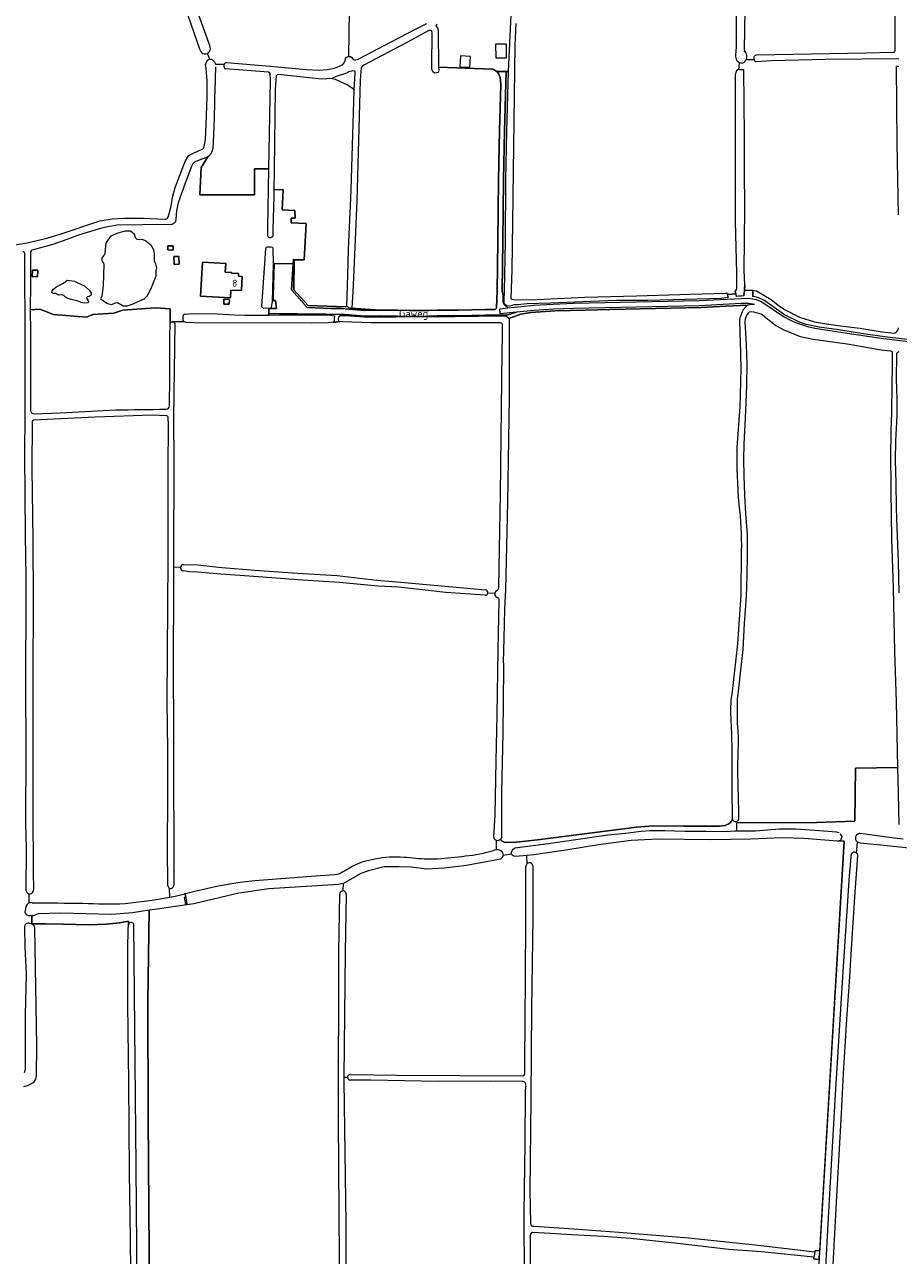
# Model space of a CAD drawing. Header units: metres. Extents: x 209813 to 223847, y 571801 to 587119.
# Tile 691 of 746: x 220273 to 220775, y 584193 to 584901. Entities that reach past the tile are written whole.
import ezdxf
from ezdxf.enums import TextEntityAlignment as Align

# ---------------------------------------------------------------- set-up
doc = ezdxf.new("R2010")
doc.units = ezdxf.units.M
for name, color, linetype, lineweight in [('B-RO-GK-BESCHOEIING-G', 8, 'GK-BESCHOEIING', 0), ('B-RO-GR-GRAS-GV', 8, 'Continuous', 0), ('B-RO-KW-KUNSTWERK_STUW-GV', 8, 'Continuous', 0), ('B-RO-OG-BEBOUWING-GV', 8, 'Continuous', 0), ('B-RO-OG-BEBOUWING-T18', 8, 'Continuous', 0), ('B-RO-OG-TERREIN_CULTUURSCHEIDING-GV', 8, 'Continuous', 0), ('B-RO-OG-TERREIN_ERF-GV', 8, 'Continuous', 0), ('B-RO-OG-TOPOGRAFIE-T18', 8, 'Continuous', 0), ('B-RO-OG-WEG-GV', 8, 'Continuous', 0), ('B-RO-VH-ONVERHARD-GV', 8, 'Continuous', 0), ('B-RO-VH-VERHARDING_OPEN-GV', 8, 'Continuous', 0)]:
    doc.layers.add(name, color=color, linetype=linetype, lineweight=lineweight)
doc.styles.add('NLCS-ISO-M200-T18', font='txt', dxfattribs={"height": 0.36})
doc.linetypes.add('GK-BESCHOEIING', pattern='A,30,-5,[1,NLCS.shx,S=1,R=0,X=0,Y=0],-5', length=40)

msp = doc.modelspace()

# ---------------------------------------------------------------- linework, layer by layer
at = {"layer": 'B-RO-GK-BESCHOEIING-G', "flags": 128}
for points in [[(220686.489, 584746.268), (220686.714, 584748.164)], [(220686.714, 584748.164), (220686.824, 584749.087)], [(220686.824, 584749.087), (220687.027, 584750.79)], [(220691.534, 584748.035), (220691.562, 584746.914)], [(220676.623, 584746.564), (220676.818, 584745.829)], [(220676.818, 584745.829), (220676.853, 584745.696)], [(220676.853, 584745.696), (220677.042, 584744.983)], [(220677.042, 584744.983), (220677.337, 584743.874)], [(220681.321, 584747.293), (220681.549, 584746.561)], [(220681.549, 584746.561), (220681.741, 584745.945)], [(220681.741, 584745.945), (220681.828, 584745.665)], [(220681.828, 584745.665), (220682.171, 584744.568)], [(220686.325, 584744.889), (220686.489, 584746.268)], [(220691.562, 584746.914), (220691.583, 584746.033)], [(220691.583, 584746.033), (220691.62, 584744.548)]]:
    msp.add_lwpolyline(points, dxfattribs=at)
at = {"layer": 'B-RO-GR-GRAS-GV', "flags": 128}
for points in [[(220690.381, 585107.804), (220688.964, 585079.492), (220688.025, 585057.864), (220687.354, 585025.935), (220687.375, 584992.846), (220686.843, 584954.924), (220687.129, 584921.012), (220686.577, 584886.505), (220686.766, 584885.661), (220687.307, 584884.667)], [(220461.93, 585066.41), (220459.223, 584882.374), (220460.38, 584882.375), (220461.089, 584881.865), (220461.42, 584881.293), (220461.976, 584880.692)], [(220373.921, 584886.124), (220361.96, 584921.122), (220351.373, 584950.259)], [(220356.5, 584952.137), (220363.087, 584934.183), (220379.466, 584888.427)], [(220693.621, 584883.38), (220756.543, 584884.646), (220772.066, 584884.849), (220772.817, 584884.945), (220773.21, 584885.138), (220773.294, 584885.83), (220773.556, 584947.739)], [(220681.828, 584883.396), (220682.139, 584887.723), (220682.109, 584911.025)], [(220544.202, 584737.987), (220544.552, 584747.604), (220545.108, 584776.368), (220545.361, 584811.57), (220545.896, 584839.631), (220546.646, 584866.221), (220546.538, 584868.974), (220546.16, 584870.963), (220545.49, 584872.718), (220544.513, 584873.818), (220542.452, 584874.925), (220541.955, 584875.077), (220511.014, 584876.367), (220511.037, 584874.836), (220510.779, 584873.193), (220508.785, 584872.857), (220507.683, 584873.699), (220507.153, 584875.203), (220507.081, 584877.268), (220507.287, 584895.859), (220507.171, 584896.948), (220506.652, 584897.386), (220506.377, 584897.466), (220505.422, 584897.319), (220493.14, 584890.634), (220468.036, 584877.417), (220466.993, 584876.799), (220466.495, 584875.891), (220465.92, 584868.959), (220463.905, 584799.561), (220462.519, 584764.108), (220461.632, 584746.985)], [(220461.976, 584880.692), (220462.538, 584880.537), (220463.404, 584880.548), (220464.354, 584880.674), (220468.405, 584882.786), (220483.777, 584890.871), (220498.035, 584898.301), (220504.235, 584901.47)], [(220555.44, 584901.475), (220554.71, 584888.804), (220553.405, 584787.403), (220553.109, 584759.651), (220552.497, 584743.714), (220552.607, 584743.14), (220553.958, 584742.831), (220563.613, 584742.637), (220595.027, 584744.169), (220624.692, 584744.958), (220655.642, 584745.806), (220676.13, 584746.441), (220676.623, 584746.564), (220676.853, 584745.696), (220681.741, 584745.945), (220681.321, 584747.293)], [(220379.592, 584880.758), (220378.216, 584884.292)], [(220389.249, 584878.938), (220420.623, 584876.265), (220434.849, 584874.951), (220442.433, 584874.524), (220447.181, 584874.942), (220451.186, 584875.821), (220453.972, 584876.867), (220455.872, 584877.836), (220456.732, 584878.768), (220457.229, 584880.036), (220457.458, 584881.342), (220458.052, 584882.007), (220459.223, 584882.374)], [(220692.281, 584882.297), (220692.53, 584882.74)], [(220373.819, 584802.884), (220405.12, 584802.884), (220405.12, 584817.84), (220413.435, 584817.84), (220414.336, 584868.8), (220414.117, 584872.724), (220413.743, 584873.22), (220413.136, 584873.397), (220388.553, 584875.415)], [(220382.727, 584878.064), (220387.695, 584878.011)], [(220683.738, 584879.025), (220683.375, 584874.862)], [(220692.412, 584880.488), (220687.721, 584880.596)], [(220775.431, 584881.18), (220733.037, 584880.645), (220702.354, 584879.944), (220693.354, 584879.417)], [(220775.199, 584791.436), (220774.411, 584832.432), (220774.109, 584876.865), (220775.472, 584876.895)], [(220449.547, 584869.892), (220443.965, 584869.488), (220420.527, 584871.884), (220418.96, 584872.179), (220418.301, 584871.975), (220417.69, 584871.251), (220417.148, 584863.421), (220416.461, 584817.537), (220416.384, 584806.025), (220421.72, 584805.748), (220421.165, 584794.239), (220428.388, 584793.921), (220428.467, 584789.556), (220426.324, 584789.476), (220426.245, 584786.778), (220434.896, 584786.381), (220433.785, 584765.584), (220429.658, 584765.664), (220428.07, 584765.505), (220427.753, 584748.281), (220435.928, 584739.391), (220457.598, 584738.518), (220458.153, 584739.073), (220458.788, 584756.694), (220459.106, 584771.696), (220460.296, 584796.858), (220460.693, 584805.748), (220462.49, 584863.097)], [(220682.409, 584750.173), (220682.359, 584757.888), (220681.613, 584787.609), (220681.575, 584827.6), (220681.578, 584850.851), (220681.522, 584872.368)], [(220683.919, 584874.984), (220686.265, 584874.9), (220686.641, 584836.752), (220686.506, 584817.462), (220686.78, 584794.912), (220686.328, 584759.363), (220686.697, 584751.171), (220687.027, 584750.79), (220686.714, 584748.164), (220692.543, 584747.958), (220693.596, 584747.674), (220702.042, 584742.742), (220706.144, 584739.451), (220709.817, 584736.99), (220718.383, 584732.607), (220726.917, 584729.969), (220733.788, 584728.788), (220742.014, 584727.712), (220752.989, 584726.246), (220765.954, 584724.098), (220772.739, 584723.446), (220773.543, 584723.692), (220774.491, 584724.556), (220775.024, 584725.262), (220775.218, 584726.476)], [(220382.474, 584865.638), (220381.919, 584846.941), (220381.423, 584833.101), (220381.334, 584829.758), (220380.673, 584827.632), (220379.67, 584825.836), (220379.035, 584825.082), (220378.323, 584824.708), (220374.469, 584818.665), (220373.819, 584802.884)], [(220376.295, 584830.668), (220376.981, 584834.835), (220377.378, 584843.325), (220377.997, 584858.995)], [(220355.484, 584790.129), (220356.025, 584791.433), (220357.386, 584796.362), (220358.154, 584801.564), (220359.654, 584807.19), (220364.52, 584820.216), (220365.549, 584822.513), (220367.191, 584825.339), (220367.949, 584825.938), (220375.141, 584829.169)], [(220217.412, 584760.914), (220217.743, 584761.477), (220219.8, 584762.319), (220228.633, 584764.849), (220239.917, 584767.816), (220268.621, 584774.402), (220274.625, 584775.356), (220285.033, 584777.763), (220293.517, 584780.378), (220316.243, 584787.966), (220323.375, 584789.176), (220330.156, 584789.593), (220341.393, 584789.472), (220353.624, 584788.894)], [(220273.989, 584402.811), (220274.089, 584427.461), (220273.835, 584441.549), (220273.821, 584455.678), (220274.046, 584469.805), (220273.894, 584491.504), (220273.787, 584513.243), (220273.723, 584534.998), (220273.912, 584559.105), (220273.898, 584583.212), (220273.684, 584607.319), (220273.37, 584630.426), (220273.254, 584653.542), (220273.338, 584676.609), (220273.409, 584689.983), (220273.431, 584703.358), (220273.405, 584716.732), (220273.168, 584769.156)], [(220461.632, 584746.985), (220461.181, 584737.948), (220460.812, 584737.721), (220477.461, 584736.587), (220487.383, 584736.552), (220500.618, 584736.353), (220510.093, 584736.686), (220522.358, 584736.678), (220537.77, 584736.963), (220543.213, 584737.023)], [(220356.307, 584681.724), (220356.488, 584697.971), (220356.568, 584721.259), (220356.632, 584729.063), (220356.632, 584737.469), (220348.228, 584738.044), (220329.442, 584736.721), (220324.415, 584735.001), (220312.377, 584734.207), (220308.598, 584732.693), (220289.649, 584734.229), (220281.839, 584737.174), (220276.348, 584736.831), (220276.466, 584724.244), (220276.373, 584696.242), (220276.531, 584681.463), (220276.538, 584679.104)], [(220685.037, 584734.344), (220685.176, 584734.995), (220686.033, 584736.872), (220687.488, 584738.538), (220688.549, 584739.471), (220676.032, 584738.872), (220661.791, 584738.215), (220609.402, 584737.07), (220595.35, 584736.698), (220577.823, 584736.18), (220564.017, 584735.321), (220558.237, 584734.422), (220551.405, 584731.855), (220551.56, 584731.14), (220551.56, 584721.56), (220551.474, 584686.522)], [(220771.113, 584667.192), (220771.451, 584677.951), (220771.607, 584693.634), (220771.755, 584704.222), (220771.824, 584712.535), (220771.55, 584712.744), (220770.818, 584713.002), (220765.204, 584713.69), (220745.804, 584717.083), (220733.317, 584718.814), (220726.283, 584719.789), (220718.955, 584721.249), (220709.468, 584725.157), (220704.535, 584727.835), (220696.285, 584734.394), (220692.108, 584735.528), (220690.661, 584735.668), (220689.523, 584735.521), (220689.069, 584735.178), (220688.347, 584734.196), (220687.607, 584732.823), (220687.21, 584731.436), (220687.005, 584729.871), (220687.632, 584716.826), (220688.043, 584705.377), (220687.992, 584693.61), (220687.586, 584683.223), (220686.887, 584670.75), (220686.361, 584659.721), (220686.265, 584650.8), (220686.303, 584641.372), (220686.74, 584630.289), (220687.362, 584619.504), (220688.229, 584607.638), (220688.381, 584595.411), (220688.082, 584584.151), (220687.66, 584571.837), (220686.641, 584556.569), (220685.761, 584541.552), (220684.296, 584527.985), (220683.179, 584517.557), (220682.568, 584513.043), (220682.46, 584505.452), (220682.545, 584498.978)], [(220546.606, 584729.409), (220472.075, 584729.442), (220455.658, 584729.972), (220454.272, 584730.074), (220447.597, 584729.346), (220437.895, 584729.114), (220370.674, 584729.405), (220365.944, 584729.562), (220364.568, 584730.163), (220358.012, 584729.966)], [(220359.391, 584729.06), (220358.671, 584674.809), (220358.809, 584649.407), (220358.74, 584627.183), (220358.639, 584616.736), (220358.682, 584605.089), (220358.679, 584588.99)], [(220545.518, 584577.081), (220545.994, 584599.441), (220546.619, 584630.892), (220547.469, 584712.869), (220547.606, 584721.56), (220547.606, 584728.409)], [(220684.192, 584724.901), (220683.994, 584730.092)], [(220775.38, 584712.621), (220774.689, 584712.328), (220774.179, 584711.713), (220774.037, 584711.118), (220773.967, 584696.943), (220774.332, 584685.54), (220774.255, 584676.182), (220773.585, 584661.576), (220773.332, 584650.201), (220773.754, 584637.399), (220773.934, 584622.924), (220774.209, 584611.682), (220775.037, 584592.316), (220775.393, 584574.169)], [(220682.627, 584657.65), (220684.265, 584681.034), (220684.891, 584702.899)], [(220551.474, 584686.522), (220550.611, 584626.234), (220549.829, 584592.809), (220549.335, 584576.089), (220548.899, 584564.807), (220548.44, 584547.952), (220548.144, 584534.306), (220548.253, 584533.617), (220548.307, 584530.593), (220547.863, 584493.664), (220547.123, 584459.671), (220547.103, 584433.472)], [(220278.608, 584677.111), (220293.462, 584677.628), (220325.424, 584679.298)], [(220277.405, 584672.523), (220277.291, 584645.362), (220277.798, 584604.793), (220278.006, 584568.349), (220277.848, 584527.464), (220277.799, 584487.72), (220277.807, 584448.865), (220278.005, 584414.215), (220278.213, 584403.443)], [(220354.855, 584675.888), (220346.298, 584676.235), (220313.691, 584675.179), (220278.27, 584673.36)], [(220355.377, 584405.905), (220355.14, 584428.19), (220355.474, 584456.088), (220355.445, 584483.99), (220355.05, 584511.921), (220355.243, 584539.215), (220355.593, 584593.794), (220355.559, 584619.601), (220355.585, 584645.407), (220355.672, 584671.202), (220355.654, 584674.454)], [(220771.453, 584605.297), (220771.058, 584632.699), (220770.885, 584655.958)], [(220683.693, 584625.074), (220683.689, 584625.113)], [(220682.2, 584442.7), (220682.195, 584441.959), (220728.185, 584442.171), (220750.233, 584442.972), (220750.614, 584473.467), (220774.942, 584473.686), (220774.684, 584483.219), (220774.026, 584511.499), (220773.147, 584540.434), (220772.37, 584576.935), (220771.453, 584605.297)], [(220680.125, 584519.217), (220683.018, 584544.87), (220684.77, 584573.034), (220685.127, 584598.232)], [(220362.676, 584588.801), (220358.679, 584588.99), (220358.677, 584577.055), (220358.531, 584534.545), (220358.665, 584491.702), (220358.762, 584406.104)], [(220537.784, 584572.798), (220515.148, 584574.393), (220487.969, 584577.51), (220476.076, 584577.924), (220453.938, 584580.054), (220432.855, 584581.464), (220407.443, 584583.29), (220385.862, 584584.91), (220372.472, 584586.132), (220367.949, 584586.277), (220364.239, 584586.745)], [(220364.368, 584590.507), (220372.543, 584590.328), (220386.495, 584588.825), (220405.375, 584587.132), (220429.952, 584585.535), (220452.604, 584584.19), (220475.444, 584581.433), (220491.334, 584580.182), (220537.973, 584575.833)], [(220539.283, 584574.199), (220543.238, 584573.956)], [(220542.701, 584433.769), (220543.447, 584446.501), (220544.132, 584477.452), (220544.608, 584504.068), (220545.15, 584541.231), (220545.748, 584570.007)], [(220546.571, 584432.433), (220547.497, 584431.482), (220548.564, 584430.941), (220550.03, 584430.711), (220555.728, 584430.781), (220567.79, 584432.122), (220624.77, 584439.559), (220634.32, 584440.324), (220651.945, 584439.975), (220672.401, 584440.037), (220675.522, 584440.419), (220677.352, 584441.12), (220678.61, 584442.044), (220679.358, 584442.873), (220679.942, 584444.403), (220679.721, 584460.651), (220679.621, 584483.398), (220679.527, 584492.755), (220678.892, 584505.342)], [(220682.786, 584496.905), (220682.792, 584496.855)], [(220682.965, 584484.446), (220682.833, 584471.053), (220683.397, 584448.763), (220683.357, 584443.853)], [(220740.24, 584431.456), (220720.933, 584433.054), (220708.409, 584433.353), (220690.47, 584432.547), (220667.483, 584432.167), (220637.156, 584432.504), (220621.662, 584431.844), (220602.77, 584429.252), (220584.041, 584426.349), (220565.761, 584423.597), (220561.743, 584423.246)], [(220729.991, 584195.983), (220744.042, 584431.427), (220741.153, 584431.609)], [(220839.284, 584422.283), (220819.602, 584424.096), (220808.44, 584425.264), (220793.831, 584425.997), (220768.665, 584428.725), (220753.199, 584430.276)], [(220491.079, 584422.327), (220491.116, 584422.323)], [(220504.599, 584421.226), (220510.384, 584421.21), (220522.307, 584422.493)], [(220538.788, 584425.018), (220541.203, 584425.606), (220542.536, 584426.137)], [(220561.83, 584418.562), (220561.743, 584423.246), (220555.173, 584422.664)], [(220751.685, 584422.909), (220750.178, 584402.071), (220748.432, 584375.601), (220746.871, 584350.568), (220745.385, 584329.042), (220743.426, 584297.972), (220742.243, 584274.902), (220739.61, 584227.34), (220737.272, 584184.376), (220734.308, 584135.27), (220733.059, 584112.412), (220731.406, 584089.302), (220731.397, 584081.046), (220731.225, 584080.059)], [(220456.056, 584414.02), (220460.693, 584416.584)], [(220547.005, 584421.464), (220546.576, 584421.155), (220526.99, 584417.401), (220514.231, 584415.817), (220504.282, 584415.356), (220495.137, 584416.443), (220488.103, 584416.615), (220479.789, 584416.657), (220470.675, 584414.421), (220466.255, 584412.86), (220456.24, 584407.034)], [(220560.604, 584298.092), (220560.587, 584304.502), (220560.779, 584328.225), (220560.879, 584353.519), (220561.042, 584385.815), (220561.129, 584416.988)], [(220565.19, 584417.297), (220565.093, 584387.798), (220564.331, 584335.309), (220563.995, 584283.352), (220563.399, 584230.374), (220563.711, 584211.574)], [(220356.537, 584399.231), (220359.554, 584399.736), (220365.096, 584401.188), (220365.058, 584401.392), (220365.416, 584401.459), (220365.448, 584401.281), (220370.895, 584402.708), (220384.35, 584405.733), (220396.692, 584407.803), (220405.414, 584408.739), (220440.23, 584411.575), (220451.185, 584412.337)], [(220275.783, 584395.963), (220275.61, 584401.227)], [(220330.904, 584395.54), (220346.321, 584397.521), (220356.537, 584399.231), (220356.385, 584404.416)], [(220456.24, 584407.034), (220453.373, 584406.471), (220413.394, 584403.944), (220396.24, 584401.472), (220370.399, 584395.506), (220347.862, 584392.248), (220344.719, 584391.776), (220343.832, 584339.557), (220344.07, 584272.643), (220344.626, 584195.014), (220344.547, 584115.877), (220342.926, 584073.99), (220455.931, 584082.309), (220455.265, 584082.904), (220454.9, 584083.579), (220454.736, 584084.402), (220453.397, 584270.993), (220453.689, 584367.767), (220454.179, 584400.887)], [(220355.383, 584405.797), (220355.377, 584405.905)], [(220456.182, 584402.857), (220456.24, 584407.034)], [(220306.567, 584395.75), (220306.606, 584395.749)], [(220457.894, 584400.944), (220457.192, 584367.501), (220456.458, 584295.751), (220458.605, 584295.802)], [(220273.524, 584391.475), (220273.904, 584393.814)], [(220275.409, 584384.551), (220277.264, 584383.928), (220277.245, 584388.492), (220275.588, 584388.505)], [(220334.39, 584163.879), (220333.952, 584203.072), (220333.369, 584240.795), (220332.918, 584292.94), (220332.356, 584337.736), (220332.469, 584371.513), (220332.729, 584385.439), (220327.533, 584384.446), (220320.026, 584383.752), (220309.872, 584383.421), (220295.386, 584383.785), (220285.035, 584383.983), (220277.264, 584383.928), (220277.545, 584383.764), (220277.805, 584383.568), (220278.038, 584383.341), (220278.332, 584382.953), (220278.415, 584382.811), (220278.551, 584382.515), (220278.651, 584382.206), (220278.713, 584381.886), (220278.735, 584381.561), (220279.861, 584314.048), (220279.685, 584296.582), (220279.414, 584294.63), (220277.969, 584292.502), (220274.492, 584290.74), (220272.387, 584290.278)], [(220273.048, 584298.411), (220273.543, 584300.364), (220273.656, 584331.66), (220274.121, 584355.177), (220273.352, 584370.493), (220273.122, 584382.357)], [(220456.458, 584295.751), (220456.435, 584293.51), (220457.726, 584211.421), (220457.886, 584133.256), (220458.704, 584083.96)], [(220460.374, 584297.296), (220486.976, 584296.855), (220559.123, 584296.471)], [(220559.015, 584293.295), (220540.639, 584293.544), (220510.666, 584293.384), (220472.068, 584294.077), (220460.106, 584294.109)], [(220556.472, 583873.984), (220557.223, 583894.549), (220557.826, 583946.834), (220558.526, 583986.488), (220559.76, 584009.365), (220559.978, 584026.38), (220560.327, 584056.411), (220560.739, 584116.17), (220560.449, 584144.824), (220560.304, 584179.712), (220560.222, 584217.929), (220560.638, 584257.707), (220560.985, 584287.555), (220561.127, 584290.356)], [(220729.651, 584190.981), (220726.548, 584191.274), (220726.655, 584192.297), (220696.605, 584195.448), (220677.585, 584196.791), (220648.397, 584200.21), (220621.198, 584202.988), (220605.72, 584204.179), (220587.326, 584205.094), (220575.055, 584206.005), (220564.921, 584206.454), (220563.995, 584205.925), (220563.625, 584204.497), (220563.547, 584161.558), (220563.665, 584119.444), (220563.756, 584074.921), (220563.184, 584035.62), (220562.99, 584012.53), (220563.457, 584002.101), (220564.059, 584000.726), (220565.805, 584000.302), (220647.55, 584011.768)], [(220565.802, 584210.055), (220588.776, 584208.655), (220614.529, 584206.76), (220654.622, 584203.396), (220692.819, 584199.471), (220727.152, 584195.419), (220727.315, 584196.222), (220729.991, 584195.983)]]:
    msp.add_lwpolyline(points, dxfattribs=at)
at = {"layer": 'B-RO-GR-GRAS-GV'}
for points in [[(220682.543, 584879.942, -0.1660893), (220681.828, 584883.396)], [(220692.412, 584880.488, -0.1156879), (220692.281, 584882.297)], [(220692.53, 584882.74, -0.1435833), (220693.621, 584883.38)], [(220377.997, 584858.995, 0.0415631), (220377.09, 584877.982)], [(220381.882, 584879.829, -0.1231913), (220382.727, 584878.064)], [(220382.756, 584876.602, -0.0012854), (220382.474, 584865.638)], [(220682.724, 584879.708, -0.0625271), (220682.543, 584879.942)], [(220687.431, 584880.053, -0.0293249), (220687.35, 584879.941)], [(220693.354, 584879.417, -0.2728492), (220692.412, 584880.488)], [(220375.141, 584829.169, 0.2513298), (220376.295, 584830.668)], [(220353.624, 584788.894, 0.3047208), (220355.484, 584790.129)], [(220273.168, 584769.156, 0.4650478), (220271.985, 584770.134)], [(220681.321, 584747.293, 0.2064337), (220682.409, 584750.173)], [(220543.213, 584737.023, 0.400942), (220544.202, 584737.987)], [(220683.994, 584730.092, -0.0777808), (220685.037, 584734.344)], [(220358.012, 584729.966, -0.2955155), (220359.391, 584729.06)], [(220547.606, 584728.409, 0.412), (220546.606, 584729.409)], [(220684.891, 584702.899, 0.0035956), (220684.192, 584724.901)], [(220276.538, 584679.104, 0.4098285), (220278.497, 584677.126)], [(220325.424, 584679.298, -0.0003139), (220354.337, 584679.747)], [(220354.337, 584679.747, 0.4066402), (220356.307, 584681.724)], [(220278.27, 584673.36, 0.3808057), (220277.405, 584672.523)], [(220355.654, 584674.454, 0.320039), (220354.855, 584675.888)], [(220770.885, 584655.958, -0.0033884), (220771.113, 584667.192)], [(220683.689, 584625.113, -0.0268582), (220682.627, 584657.65)], [(220685.127, 584598.232, 0.0330133), (220683.693, 584625.074)], [(220363.998, 584590.453, -0.0854594), (220364.368, 584590.507)], [(220544.325, 584575.428, -0.0374034), (220544.479, 584575.496)], [(220544.479, 584575.496, 0.3382041), (220545.518, 584577.081)], [(220545.748, 584570.007, 0.3357558), (220544.676, 584571.552)], [(220678.892, 584505.342, -0.0453531), (220680.125, 584519.217)], [(220682.545, 584498.978, 0.0081467), (220682.786, 584496.905)], [(220682.792, 584496.855, -0.0384335), (220682.965, 584484.446)], [(220683.357, 584443.853, -0.2484822), (220682.2, 584442.7)], [(220543.999, 584431.905, -0.2738217), (220542.701, 584433.769)], [(220547.103, 584433.472, -0.1329176), (220546.571, 584432.433)], [(220741.153, 584431.609, -0.1010458), (220740.24, 584431.456)], [(220753.199, 584430.276, -0.1377116), (220751.744, 584430.912)], [(220474.405, 584421.236, -0.07119), (220491.079, 584422.327)], [(220491.116, 584422.323, 0.0131192), (220504.599, 584421.226)], [(220522.307, 584422.493, 0.0347783), (220538.788, 584425.018)], [(220542.536, 584426.137, -0.1001577), (220544.136, 584426.64)], [(220548.123, 584423.349, -0.1819349), (220547.005, 584421.464)], [(220555.173, 584422.664, -0.3301456), (220552.875, 584424.065)], [(220751.143, 584424.629, -0.2588791), (220751.685, 584422.909)], [(220460.693, 584416.584, -0.0901105), (220474.405, 584421.236)], [(220451.185, 584412.337, 0.173196), (220455.893, 584413.912)], [(220455.893, 584413.912, -0.0397047), (220456.056, 584414.02)], [(220277.365, 584396.029, -0.0010602), (220306.567, 584395.75)], [(220306.606, 584395.749, 0.0176573), (220330.904, 584395.54)], [(220275.588, 584388.505, -0.4571416), (220273.524, 584391.475)], [(220273.122, 584382.357, -0.364272), (220275.189, 584384.546)], [(220275.189, 584384.546, -0.0415362), (220275.409, 584384.551)], [(220559.123, 584296.471, 0.3823119), (220560.604, 584298.092)], [(220561.127, 584290.356, 0.4872322), (220559.015, 584293.295)], [(220563.711, 584211.574, 0.4151855), (220565.802, 584210.055)]]:
    msp.add_lwpolyline(points, format="xyb", dxfattribs=at)
at = {"layer": 'B-RO-GR-GRAS-GV', "flags": 128}
msp.add_lwpolyline([(220462.49, 584863.097), (220463.059, 584872.825), (220463.022, 584873.801), (220462.657, 584874.031), (220461.787, 584874.131), (220459.231, 584873.587), (220458.564, 584873.006), (220452.197, 584871.048), (220449.547, 584869.892), (220451.569, 584869.366), (220458.931, 584865.888), (220461.479, 584864.27)], close=True, dxfattribs=at)
at = {"layer": 'B-RO-GR-GRAS-GV'}
for centre, radius, start, end in [((220376.82, 584886.97), 3.02, 196.264549, 29.611301), ((220683.783, 584882.35), 4.311, 327.800698, 52.529612), ((220379.82, 584878.034), 2.734, 41.048765, 183.346494), ((220389.293, 584877.098), 1.84, 91.366724, 246.371852), ((220684.936, 584881.898), 3.113, 224.712331, 320.856365), ((220684.239, 584872.282), 2.721, 96.759916, 177.616916), ((220364.584, 584588.629), 1.916, 107.812175, 257.831008), ((220537.764, 584574.322), 1.524, 270.759535, 81.177502), ((220545.308, 584573.564), 2.107, 117.821127, 252.10143), ((220563.168, 584417.022), 2.04, 7.741662, 183.346494), ((220276.07, 584403.32), 2.143, 193.730869, 0.963411), ((220357.071, 584405.968), 1.696, 185.771196, 6.692989), ((220456.034, 584401.002), 1.86, 358.201404, 184.309905), ((220276.687, 584393.282), 2.829, 76.138815, 171.887339), ((220460.202, 584295.705), 1.6, 83.834578, 269.290164)]:
    msp.add_arc(centre, radius, start, end, dxfattribs=at)
at = {"layer": 'B-RO-KW-KUNSTWERK_STUW-GV', "flags": 128}
msp.add_lwpolyline([(220365.448, 584401.281), (220365.416, 584401.459), (220365.058, 584401.392), (220365.453, 584399.27), (220364.838, 584399.129), (220365.613, 584395.294), (220366.576, 584395.49)], close=True, dxfattribs=at)
at = {"layer": 'B-RO-OG-BEBOUWING-GV', "flags": 128}
for points in [[(220523.566, 584882.815), (220523.222, 584876.553), (220528.972, 584876.237), (220529.316, 584882.499)], [(220358.425, 584773.676), (220355.36, 584773.716), (220355.328, 584771.27), (220358.393, 584771.23)], [(220361.736, 584767.469), (220358.849, 584767.405), (220358.948, 584762.961), (220361.834, 584763.025)], [(220398.078, 584756.019), (220395.973, 584756.135), (220396.06, 584757.71), (220391.893, 584757.939), (220391.911, 584758.264), (220388.343, 584758.46), (220388.619, 584763.472), (220375.254, 584764.207), (220374.181, 584744.709), (220391.388, 584743.762), (220391.632, 584748.195), (220397.63, 584747.865)], [(220277.489, 584755.954), (220280.489, 584755.845), (220280.625, 584759.588), (220277.625, 584759.697)], [(220387.627, 584742.939), (220387.495, 584740.176), (220390.657, 584740.025), (220390.789, 584742.788)]]:
    msp.add_lwpolyline(points, close=True, dxfattribs=at)
at = {"layer": 'B-RO-OG-TERREIN_CULTUURSCHEIDING-GV', "flags": 128}
msp.add_lwpolyline([(220435.928, 584739.391), (220427.753, 584748.281), (220428.07, 584765.505), (220427.526, 584765.901), (220426.491, 584748.389), (220435.475, 584738.143), (220448.981, 584737.587), (220455.025, 584737.574), (220468.51, 584736.457), (220477.461, 584736.587), (220460.812, 584737.721), (220460.239, 584737.749), (220459.345, 584737.894), (220459.164, 584738.171), (220458.153, 584739.073), (220457.598, 584738.518)], close=True, dxfattribs=at)
at = {"layer": 'B-RO-OG-TERREIN_ERF-GV', "flags": 128}
for points in [[(220509.942, 584901.038), (220509.489, 584900.466), (220509.419, 584900.15), (220509.481, 584899.986), (220510.39, 584898.961), (220510.693, 584897.614), (220511.014, 584876.367), (220541.955, 584875.077), (220542.452, 584874.925), (220544.513, 584873.818), (220551.191, 584873.761), (220552.621, 584906.407)], [(220369.133, 584819.794), (220365.249, 584809.727), (220361.348, 584798.436), (220360.419, 584794.024), (220360.069, 584788.985), (220359.701, 584787.511), (220358.965, 584786.622), (220357.817, 584785.972), (220356.733, 584785.734), (220349.368, 584785.854), (220340.631, 584785.773), (220326.348, 584785.47), (220321.874, 584784.824), (220316.581, 584783.66), (220303.528, 584779.539), (220297.374, 584777.206), (220289.335, 584774.366), (220277.909, 584771.407)], [(220374.469, 584818.665), (220378.323, 584824.708), (220377.981, 584824.529), (220371.468, 584822.102)], [(220412.86, 584779.121), (220412.86, 584783.874), (220413.435, 584817.84), (220405.12, 584817.84), (220405.12, 584802.884), (220373.819, 584802.884), (220374.469, 584818.665)], [(220413.881, 584737.587), (220417.849, 584737.632), (220417.339, 584742.161), (220415.902, 584742.161), (220415.902, 584744.972), (220416.563, 584763.481), (220427.373, 584763.345), (220427.526, 584765.901), (220428.07, 584765.505), (220429.658, 584765.664), (220433.785, 584765.584), (220434.896, 584786.381), (220426.245, 584786.778), (220426.324, 584789.476), (220428.467, 584789.556), (220428.388, 584793.921), (220421.165, 584794.239), (220421.72, 584805.748), (220416.384, 584806.025), (220416.358, 584802.127), (220415.722, 584783.255), (220415.75, 584779.227)], [(220276.435, 584769.539), (220276.392, 584768.134), (220276.504, 584751.857), (220276.348, 584736.831), (220281.839, 584737.174), (220289.649, 584734.229), (220308.598, 584732.693), (220312.377, 584734.207), (220324.415, 584735.001), (220329.442, 584736.721), (220348.228, 584738.044), (220356.632, 584737.469), (220356.632, 584729.063)], [(220409.41, 584738.867), (220411.042, 584763.521), (220411.658, 584772.164)], [(220412.652, 584773.056), (220414.8, 584773.056)], [(220415.8, 584772.063), (220415.859, 584763.481), (220415.244, 584741.695), (220414.783, 584738.442)], [(220358.012, 584729.966), (220364.568, 584730.163), (220364.245, 584730.802), (220364.108, 584731.284), (220364.163, 584733.086), (220364.361, 584733.884), (220364.807, 584734.261), (220365.355, 584734.418), (220367.315, 584734.554), (220370.645, 584734.757), (220383.89, 584734.484), (220393.651, 584733.969), (220399.6, 584733.853), (220413.399, 584733.819), (220413.496, 584737.6), (220410.343, 584737.803)]]:
    msp.add_lwpolyline(points, dxfattribs=at)
for points in [[(220544.023, 584881.474), (220543.922, 584889.741), (220549.758, 584889.812), (220549.859, 584881.545)], [(220318.726, 584762.802), (220318.601, 584763.697), (220317.891, 584764.631), (220317.57, 584765.488), (220317.732, 584766.548), (220318.579, 584767.956), (220319.298, 584769.433), (220319.744, 584773.374), (220319.766, 584774.112), (220320.171, 584775.471), (220320.837, 584776.731), (220322.874, 584779.279), (220326.858, 584781.16), (220330.787, 584782.195), (220333.956, 584782.325), (220336.106, 584780.513), (220336.52, 584778.49), (220337.587, 584777.475), (220339.223, 584777.235), (220340.682, 584777.456), (220342.676, 584776.564), (220345.518, 584774.153), (220347.054, 584771.516), (220347.585, 584768.978), (220347.443, 584764.921), (220348.367, 584763.359), (220348.857, 584760.965), (220348.503, 584759.446), (220348.454, 584756.227), (220345.336, 584748.516), (220343.525, 584744.828), (220341.551, 584743.017), (220335.722, 584740.271), (220332.016, 584739.025), (220329.646, 584738.983), (220326.414, 584740.78), (220324.547, 584740.384), (220323.075, 584739.789), (220320.236, 584740.446), (220317.157, 584742.757), (220317.157, 584743.663), (220317.627, 584744.511), (220318.36, 584750.799)], [(220355.328, 584771.27), (220355.36, 584773.716), (220358.425, 584773.676), (220358.393, 584771.23)], [(220358.849, 584767.405), (220361.736, 584767.469), (220361.834, 584763.025), (220358.948, 584762.961)], [(220375.254, 584764.207), (220388.619, 584763.472), (220388.343, 584758.46), (220391.911, 584758.264), (220391.893, 584757.939), (220396.06, 584757.71), (220395.973, 584756.135), (220398.078, 584756.019), (220397.63, 584747.865), (220391.632, 584748.195), (220391.388, 584743.762), (220374.181, 584744.709)], [(220280.625, 584759.588), (220280.489, 584755.845), (220277.489, 584755.954), (220277.625, 584759.697)], [(220301.737, 584753.278), (220307.621, 584750.362), (220310.262, 584748.119), (220311.296, 584746.372), (220311.232, 584745.239), (220310.213, 584744.431), (220308.936, 584744.269), (220308.554, 584743.628), (220309.89, 584741.439), (220309.454, 584740.792), (220307.401, 584740.598), (220305.493, 584741.132), (220303.844, 584741.876), (220299.833, 584742.704), (220297.521, 584743.561), (220296.583, 584744.079), (220295.629, 584745.033), (220294.206, 584745.438), (220292.719, 584745.324), (220291.021, 584746.166), (220289.518, 584746.263), (220288.726, 584746.797), (220288.968, 584747.67), (220289.744, 584748.77), (220291.094, 584749.88), (220293.051, 584751.077), (220295.427, 584752.174), (220297.577, 584753.901)], [(220387.495, 584740.176), (220387.627, 584742.939), (220390.789, 584742.788), (220390.657, 584740.025)]]:
    msp.add_lwpolyline(points, close=True, dxfattribs=at)
at = {"layer": 'B-RO-OG-TERREIN_ERF-GV'}
for points in [[(220371.468, 584822.102, 0.2147284), (220369.133, 584819.794)], [(220415.75, 584779.227, -0.6366595), (220412.86, 584779.121)], [(220277.909, 584771.407, 0.3304054), (220276.435, 584769.539)], [(220411.658, 584772.164, -0.3827909), (220412.652, 584773.056)], [(220414.8, 584773.056, -0.4089315), (220415.8, 584772.063)], [(220410.343, 584737.803, -0.4170722), (220409.41, 584738.867)], [(220414.783, 584738.442, -0.3488994), (220413.881, 584737.587)], [(220356.632, 584729.063, -0.2981791), (220358.012, 584729.966)]]:
    msp.add_lwpolyline(points, format="xyb", dxfattribs=at)
at = {"layer": 'B-RO-OG-WEG-GV', "flags": 128}
for points in [[(220691.583, 584746.033), (220691.534, 584748.035), (220686.714, 584748.164), (220686.325, 584744.889), (220684.993, 584744.762), (220683.296, 584744.753), (220682.171, 584744.568), (220681.741, 584745.945), (220676.853, 584745.696), (220677.337, 584743.874), (220673.628, 584743.365), (220652.658, 584742.848), (220631.16, 584742.13), (220613.178, 584742.231), (220598.379, 584741.71), (220575.525, 584740.75), (220561.964, 584740.219), (220556.225, 584739.647), (220554.138, 584739.641), (220551.93, 584738.925), (220550.28, 584739.145), (220549.619, 584739.609), (220549.096, 584740.164), (220548.712, 584740.901), (220548.673, 584741.773), (220548.881, 584747.483), (220549.438, 584776.311), (220549.691, 584811.513), (220550.225, 584839.529), (220551.191, 584873.761), (220549.729, 584873.79), (220548.763, 584839.564), (220548.229, 584811.532), (220547.976, 584776.33), (220547.419, 584747.524), (220548.056, 584744.852), (220548.146, 584740.971), (220548.773, 584739.767), (220550.806, 584737.947), (220565.646, 584739.434), (220576.801, 584740.158), (220588.44, 584740.581), (220660.691, 584742.137), (220684.767, 584743.421), (220689.275, 584743.473), (220693.404, 584742.782), (220696.674, 584741.43), (220709.097, 584733.076), (220712.731, 584731.031), (220716.053, 584729.503), (220723.017, 584727.167), (220727.254, 584726.251), (220745.678, 584723.444), (220765.223, 584720.579), (220823.481, 584713.491)], [(220840.816, 584712.481), (220839.184, 584712.622), (220811.91, 584716.08), (220768.66, 584721.186), (220756.31, 584722.847), (220740.985, 584725.335), (220729.621, 584726.919), (220722.248, 584728.447), (220718.336, 584729.672), (220709.837, 584733.87), (220697.865, 584742.409), (220695.009, 584743.763), (220692.812, 584744.4), (220691.62, 584744.548), (220691.583, 584746.033)]]:
    msp.add_lwpolyline(points, dxfattribs=at)
msp.add_lwpolyline([(220413.399, 584733.819), (220419.548, 584733.94), (220431.196, 584734.019), (220440.558, 584733.951), (220448.373, 584733.756), (220451.1, 584733.413), (220451.048, 584731.687), (220450.941, 584730.738), (220450.751, 584730.094), (220450.315, 584729.615), (220454.272, 584730.074), (220453.713, 584730.374), (220453.391, 584731.003), (220453.375, 584731.584), (220453.626, 584732.577), (220453.894, 584733.196), (220454.421, 584733.603), (220457.298, 584733.609), (220468.178, 584732.849), (220486.429, 584732.818), (220520.331, 584733.064), (220547.515, 584733.426), (220549.529, 584733.214), (220550.379, 584732.862), (220551.127, 584732.298), (220551.405, 584731.855), (220558.237, 584734.422), (220564.017, 584735.321), (220577.823, 584736.18), (220595.35, 584736.698), (220609.402, 584737.07), (220661.791, 584738.215), (220676.032, 584738.872), (220688.549, 584739.471), (220688.822, 584739.711), (220690.205, 584740.097), (220692.594, 584739.958), (220689.049, 584740.551), (220684.861, 584740.503), (220660.801, 584739.219), (220588.524, 584737.663), (220576.948, 584737.243), (220565.874, 584736.523), (220555.713, 584735.585), (220550.107, 584733.755), (220544.601, 584733.716), (220537.818, 584733.702), (220522.387, 584733.416), (220510.15, 584733.424), (220500.641, 584733.09), (220487.359, 584733.29), (220477.479, 584733.326), (220468.418, 584733.194), (220456.868, 584734.1), (220446.26, 584734.304), (220413.421, 584734.683)], close=True, dxfattribs=at)
at = {"layer": 'B-RO-VH-ONVERHARD-GV', "flags": 128}
for points in [[(220427.373, 584763.345), (220416.563, 584763.481), (220415.902, 584744.972), (220415.902, 584742.161), (220417.339, 584742.161), (220417.849, 584737.632), (220413.729, 584737.585), (220413.496, 584737.6), (220413.421, 584734.683), (220446.26, 584734.304), (220456.868, 584734.1), (220468.418, 584733.194), (220477.479, 584733.326), (220487.359, 584733.29), (220500.641, 584733.09), (220510.15, 584733.424), (220522.387, 584733.416), (220537.818, 584733.702), (220544.601, 584733.716), (220550.107, 584733.755), (220555.713, 584735.585), (220546.263, 584734.473), (220546.204, 584737.405), (220550.806, 584737.947), (220548.773, 584739.767), (220548.146, 584740.971), (220548.056, 584744.852), (220547.419, 584747.524), (220547.976, 584776.33), (220548.229, 584811.532), (220548.763, 584839.564), (220549.729, 584873.79), (220544.513, 584873.818), (220545.49, 584872.718), (220546.16, 584870.963), (220546.538, 584868.974), (220546.646, 584866.221), (220545.896, 584839.631), (220545.361, 584811.57), (220545.108, 584776.368), (220544.552, 584747.604), (220544.202, 584737.987)], [(220543.213, 584737.023), (220537.77, 584736.963), (220522.358, 584736.678), (220510.093, 584736.686), (220495.175, 584736.465), (220487.383, 584736.552), (220477.461, 584736.587), (220468.51, 584736.457), (220455.025, 584737.574), (220448.981, 584737.587), (220435.475, 584738.143), (220426.491, 584748.389), (220427.373, 584763.345)], [(220775.612, 584441.049), (220775.338, 584459.028), (220774.942, 584473.686), (220750.614, 584473.467), (220750.233, 584442.972), (220728.185, 584442.171), (220682.195, 584441.959), (220682.161, 584437.36), (220693.005, 584437.424), (220706.799, 584438.435), (220716.272, 584438.427), (220729.913, 584437.535), (220739.723, 584436.721), (220741.243, 584436.441)], [(220679.942, 584444.403), (220679.358, 584442.873), (220678.61, 584442.044), (220677.352, 584441.12), (220675.522, 584440.419), (220672.401, 584440.037), (220651.945, 584439.975), (220634.32, 584440.324), (220624.77, 584439.559), (220567.79, 584432.122), (220555.728, 584430.781), (220550.03, 584430.711), (220548.564, 584430.941), (220547.497, 584431.482), (220546.571, 584432.433)], [(220554.881, 584427.538), (220574.16, 584430.153), (220608.15, 584434.988), (220618.424, 584436.085), (220627.471, 584437.273), (220632.268, 584437.646), (220641.006, 584437.529), (220652.519, 584437.251), (220664.56, 584437.175), (220676.119, 584436.989), (220681.054, 584437.362), (220682.161, 584437.36)], [(220682.195, 584441.959), (220682.2, 584442.7)], [(220543.999, 584431.905), (220544.136, 584426.64)], [(220741.366, 584431.703), (220741.195, 584431.627), (220744.042, 584431.427), (220729.907, 584194.571), (220729.715, 584192.027), (220720.193, 584037.007), (220725.31, 584036.817), (220725.92, 584050.194), (220727.694, 584081.821)], [(220742.63, 584434.085), (220742.642, 584434.006)], [(220751.143, 584424.629), (220751.744, 584430.912)], [(220753.202, 584436.021), (220772.695, 584433.374), (220778.009, 584432.861)], [(220548.123, 584423.349), (220552.875, 584424.065)], [(220728.065, 584088.424), (220732.388, 584165.284), (220735.435, 584222.075), (220738.999, 584285.758), (220743.511, 584356.592), (220747.107, 584411.524), (220748.222, 584424.34)], [(220455.931, 584082.309), (220342.926, 584073.99), (220344.547, 584115.877), (220344.626, 584195.014), (220344.07, 584272.643), (220343.832, 584339.557), (220344.719, 584391.776), (220335.096, 584390.332), (220323.233, 584389.368), (220293.737, 584390.088), (220280.961, 584389.745), (220278.164, 584388.584), (220277.245, 584388.492), (220277.264, 584383.928), (220285.035, 584383.983), (220295.386, 584383.785), (220309.872, 584383.421), (220320.026, 584383.752), (220327.533, 584384.446), (220332.729, 584385.439), (220332.738, 584383.426)], [(220335.738, 584383.535), (220337.083, 584244.552), (220337.637, 584174.309), (220338.247, 584121.215), (220338.875, 584075.501)]]:
    msp.add_lwpolyline(points, dxfattribs=at)
at = {"layer": 'B-RO-VH-ONVERHARD-GV'}
for points in [[(220682.2, 584442.7, -0.5102881), (220679.942, 584444.403)], [(220546.571, 584432.433, -0.3258141), (220543.999, 584431.905)], [(220751.744, 584430.912, -0.6142907), (220752.872, 584436.02)], [(220752.872, 584436.02, -0.0697429), (220753.202, 584436.021)], [(220544.136, 584426.64, -0.1380012), (220546.39, 584426.251)], [(220546.39, 584426.251, -0.0776646), (220546.697, 584426.041)], [(220546.697, 584426.041, -0.1650569), (220548.123, 584423.349)], [(220552.875, 584424.065, -0.3429242), (220554.703, 584427.5)], [(220554.703, 584427.5, -0.0429884), (220554.881, 584427.538)], [(220332.738, 584383.426, -0.9077293), (220335.738, 584383.535)]]:
    msp.add_lwpolyline(points, format="xyb", dxfattribs=at)
for centre, radius, start, end in [((220740.32, 584433.788), 2.332, 296.64932, 52.529612), ((220740.32, 584433.788), 2.332, 296.64932, 52.529612), ((220749.864, 584423.279), 1.86, 46.532744, 171.887339), ((220749.864, 584423.279), 1.86, 46.532744, 171.887339)]:
    msp.add_arc(centre, radius, start, end, dxfattribs=at)
at = {"layer": 'B-RO-VH-VERHARDING_OPEN-GV', "flags": 128}
msp.add_lwpolyline([(220729.715, 584192.027), (220729.991, 584195.983), (220727.315, 584196.222), (220726.655, 584192.297), (220726.548, 584191.274), (220729.651, 584190.981)], close=True, dxfattribs=at)

# ---------------------------------------------------------------- texts
at = {"layer": 'B-RO-OG-BEBOUWING-T18', "style": 'NLCS-ISO-M200-T18'}
msp.add_text('8', height=4, rotation=356.8, dxfattribs=at).set_placement((220393.86, 584752.161), align=Align.MIDDLE)
at = {"layer": 'B-RO-OG-TOPOGRAFIE-T18', "style": 'NLCS-ISO-M200-T18'}
msp.add_text('Gaweg', height=4.5, rotation=359.8, dxfattribs=at).set_placement((220496.604, 584734.036), align=Align.MIDDLE)

doc.saveas('drawing.dxf')
